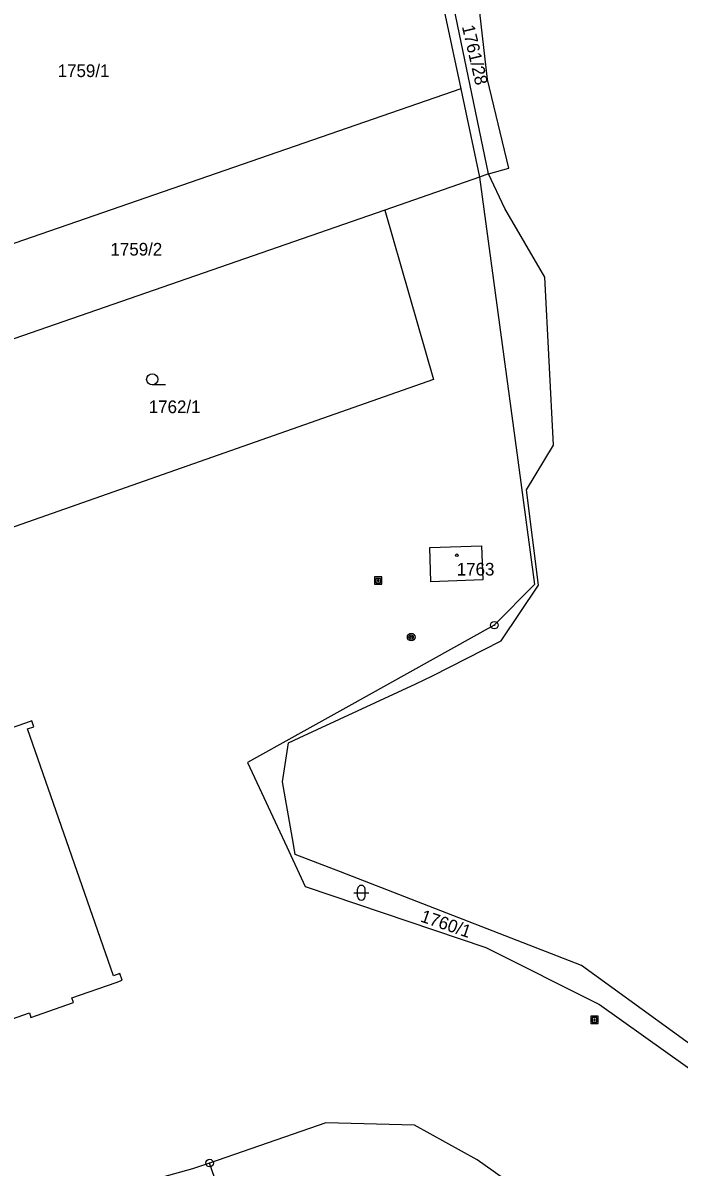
# Model space of a CAD drawing. Extents: x -737240 to -735272, y -1119606 to -1117878.
# Drawn here: x -735559.7 to -735471.5, y -1118834.9 to -1118681.2 of the extents above; entities that cross this region are included whole.
import ezdxf

# ---------------------------------------------------------------- set-up
doc = ezdxf.new("R2010")
doc.units = 0
for name, color, linetype in [('Level 1', 7, 'Continuous'), ('Level 18', 7, 'Continuous'), ('Level 19', 7, 'Continuous'), ('Level 25', 7, 'Continuous')]:
    doc.layers.add(name, color=color, linetype=linetype)

msp = doc.modelspace()

# ---------------------------------------------------------------- linework, layer by layer
at = {"layer": 'Level 1'}
for p, q in [((-735500.81, -1118690.01), (-735590.34, -1118721.02)), ((-735500.81, -1118690.01), (-735498.29, -1118701.91)), ((-735498.29, -1118701.91), (-735511.02, -1118706.32)), ((-735497.09, -1118701.45), (-735498.29, -1118701.91)), ((-735511.02, -1118706.32), (-735576.7, -1118729.09))]:
    msp.add_line(p, q, dxfattribs=at)
for points in [[(-735512, -1118643.55), (-735504.54, -1118672.38), (-735500.81, -1118690.01)], [(-735497.09, -1118701.45), (-735503.72, -1118669.47), (-735509.73, -1118642.78)], [(-735497.09, -1118701.45), (-735494.35, -1118700.67), (-735497.21, -1118688.78), (-735498.57, -1118676.98), (-735501.96, -1118667.53), (-735506.56, -1118647.8), (-735508.32, -1118642.3)], [(-735498.29, -1118701.91), (-735493.14, -1118739.93), (-735490.88, -1118756.61), (-735496.3, -1118762.08), (-735516.26, -1118773.19), (-735522.71, -1118776.78), (-735529.45, -1118780.53), (-735524.19, -1118791.86), (-735521.71, -1118797.19), (-735497.46, -1118805.4), (-735482.17, -1118813.04), (-735447.33, -1118837.85), (-735435.21, -1118846.49)], [(-735410.59, -1118892.85), (-735426.45, -1118851.11), (-735442.52, -1118838.57), (-735445.02, -1118837.16), (-735446.81, -1118836.14), (-735460.11, -1118825.54), (-735484.56, -1118807.8), (-735516.96, -1118795.22), (-735523.07, -1118792.89), (-735523.31, -1118791.5), (-735524.75, -1118783.11), (-735523.96, -1118777.88), (-735522.52, -1118777.21), (-735506.83, -1118769.95), (-735504.59, -1118768.91), (-735495.38, -1118764.17), (-735490.36, -1118756.72), (-735491.98, -1118743.91), (-735488.34, -1118737.88), (-735489.51, -1118715.34), (-735494.87, -1118706.12), (-735497.09, -1118701.45)], [(-735511.02, -1118706.32), (-735504.48, -1118729.08), (-735569.03, -1118751.73)], [(-735504.96, -1118751.66), (-735498.02, -1118751.44), (-735497.84, -1118755.99), (-735504.81, -1118756.27), (-735504.96, -1118751.66)], [(-735565.02, -1118816.34), (-735558.78, -1118814.16), (-735558.57, -1118814.78), (-735552.86, -1118812.78), (-735553.08, -1118812.16), (-735547.14, -1118810.08), (-735546.33, -1118809.79), (-735546.64, -1118808.9), (-735547.46, -1118809.18), (-735559.03, -1118776.03), (-735558.17, -1118775.73), (-735558.45, -1118774.93), (-735559.32, -1118775.23), (-735565.17, -1118777.28), (-735565.31, -1118776.89), (-735571.06, -1118778.9), (-735570.84, -1118779.52), (-735571.1, -1118779.61)], [(-735473.01, -1118866.92), (-735475.62, -1118859.06), (-735480.87, -1118849.31), (-735489.39, -1118840.44), (-735498.59, -1118833.91), (-735507.02, -1118829.26), (-735518.94, -1118828.94), (-735534.57, -1118834.35)], [(-735534.57, -1118834.35), (-735536.86, -1118835.14), (-735551.06, -1118839.06), (-735579.82, -1118865.08), (-735577.6, -1118871.69), (-735576.42, -1118875.16)], [(-735576.42, -1118875.16), (-735526.42, -1118857.74), (-735534.57, -1118834.35)]]:
    msp.add_lwpolyline(points, dxfattribs=at)
at = {"layer": 'Level 25'}
for p, q in [((-735540.488, -1118729.81), (-735542.27, -1118729.81)), ((-735515.17, -1118798.04), (-735513.17, -1118798.04)), ((-735514.67, -1118798.54), (-735514.67, -1118797.54)), ((-735513.67, -1118798.54), (-735513.67, -1118797.54))]:
    msp.add_line(p, q, dxfattribs=at)
for points in [[(-735511.41, -1118755.59), (-735512.41, -1118755.59), (-735512.41, -1118756.59), (-735511.41, -1118756.59)], [(-735511.61, -1118755.79), (-735512.21, -1118755.79), (-735512.21, -1118756.39), (-735511.61, -1118756.39)], [(-735512.01, -1118756.19), (-735511.81, -1118756.19), (-735511.81, -1118755.99), (-735512.01, -1118755.99)], [(-735482.34, -1118814.6), (-735483.34, -1118814.6), (-735483.34, -1118815.6), (-735482.34, -1118815.6)], [(-735482.54, -1118814.8), (-735483.14, -1118814.8), (-735483.14, -1118815.4), (-735482.54, -1118815.4)], [(-735482.94, -1118815.2), (-735482.74, -1118815.2), (-735482.74, -1118815), (-735482.94, -1118815)]]:
    msp.add_lwpolyline(points, close=True, dxfattribs=at)
for centre, start, end in [((-735514.17, -1118797.54), 0, 180), ((-735514.17, -1118798.54), 180, 0)]:
    msp.add_arc(centre, 0.5, start, end, dxfattribs=at)
for centre, major_axis, ratio in [((-735542.27, -1118729.054), (0.764, 0), 0.9894236), ((-735501.35, -1118752.69), (0.18, 0), 0.9848078), ((-735496.3, -1118762.08), (0.516, 0), 0.9848078), ((-735507.47, -1118763.69), (0.516, 0), 0.9848078), ((-735507.47, -1118763.69), (0.309, 0), 0.9848078), ((-735496.3, -1118762.08), (0.0375, 0), 0.9848078), ((-735507.47, -1118763.69), (0.155, 0), 0.9848078), ((-735534.57, -1118834.35), (0.516, 0), 0.9848078), ((-735534.57, -1118834.35), (0.0375, 0), 0.9848078)]:
    msp.add_ellipse(centre, major_axis=major_axis, ratio=ratio, dxfattribs=at)

# ---------------------------------------------------------------- texts
at = {"layer": 'Level 18'}
for s, rotation, p in [('1761/28', 283.21632, (-735500.67, -1118681.646)), ('1760/1', 341.02755, (-735506.349, -1118801.869))]:
    msp.add_text(s, height=1.7, rotation=rotation, dxfattribs=at).set_placement(p)
for s, p in [('1759/1', (-735554.98, -1118688.44)), ('1759/2', (-735547.88, -1118712.42)), ('1762/1', (-735542.74, -1118733.59))]:
    msp.add_text(s, height=1.7, dxfattribs=at).set_placement(p)
at = {"layer": 'Level 19'}
msp.add_text('1763', height=1.7, dxfattribs=at).set_placement((-735501.345, -1118755.41))

doc.saveas('drawing.dxf')
